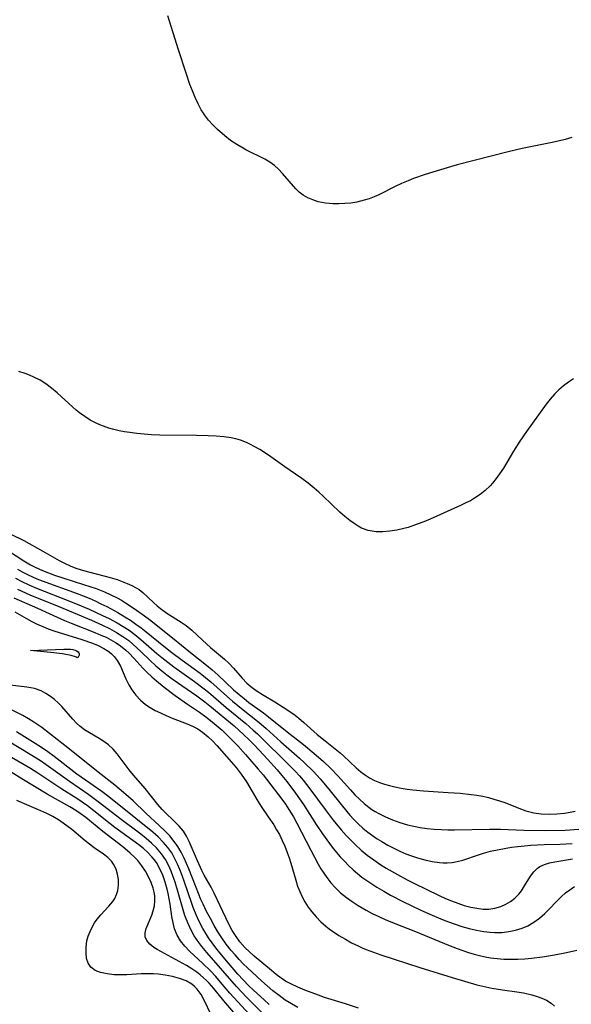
# Model space of a CAD drawing. Header units: inches. Extents: x 1073367 to 1082519, y 1569854 to 1574957.
# Tile 300 of 565: x 1079805 to 1079938, y 1572208 to 1572446. Entities that reach past the tile are written whole.
import ezdxf

# ---------------------------------------------------------------- set-up
doc = ezdxf.new("R2010")
doc.units = ezdxf.units.IN
doc.header["$MEASUREMENT"] = 0
doc.layers.add('CGG_CurvaNivelLidar_v1', color=7, linetype='Continuous', lineweight=30, true_color=0x008008)

msp = doc.modelspace()

# ---------------------------------------------------------------- linework, layer by layer
at = {"layer": 'CGG_CurvaNivelLidar_v1'}
for points in [[(1079938.4492, 1572417.8014, 74), (1079936.8199, 1572417.3554, 74), (1079935.1729, 1572416.9597, 74), (1079933.2545, 1572416.5455, 74), (1079926.375, 1572415.1898, 74), (1079922.9982, 1572414.3943, 74), (1079910.6446, 1572411.1747, 74), (1079906.5776, 1572410.0163, 74), (1079902.8633, 1572408.8584, 74), (1079900.0889, 1572407.8764, 74), (1079898.7256, 1572407.3354, 74), (1079897.1559, 1572406.6501, 74), (1079895.6153, 1572405.9159, 74), (1079891.6338, 1572403.9295, 74), (1079890.4767, 1572403.4277, 74), (1079889.3019, 1572402.9846, 74), (1079888.1101, 1572402.6106, 74), (1079886.2712, 1572402.1743, 74), (1079884.8184, 1572401.9442, 74), (1079883.3641, 1572401.8023, 74), (1079881.918, 1572401.7403, 74), (1079880.4904, 1572401.7547, 74), (1079878.7049, 1572401.9015, 74), (1079877.8029, 1572402.0567, 74), (1079876.9211, 1572402.2683, 74), (1079875.6474, 1572402.6841, 74), (1079874.442, 1572403.2133, 74), (1079873.3223, 1572403.855, 74), (1079872.3098, 1572404.6143, 74), (1079871.5224, 1572405.3728, 74), (1079868.2403, 1572409.1329, 74), (1079867.3159, 1572410.1186, 74), (1079866.3209, 1572411.0263, 74), (1079865.1971, 1572411.8357, 74), (1079863.978, 1572412.5525, 74), (1079859.3511, 1572414.8523, 74), (1079858.7023, 1572415.2063, 74), (1079857.1769, 1572416.1253, 74), (1079855.6933, 1572417.136, 74), (1079854.2597, 1572418.2298, 74), (1079852.5092, 1572419.7554, 74), (1079851.3935, 1572420.868, 74), (1079850.3505, 1572422.0446, 74), (1079849.3964, 1572423.2917, 74), (1079849.0908, 1572423.7406, 74), (1079848.5902, 1572424.5419, 74), (1079847.7892, 1572426.0117, 74), (1079847.0712, 1572427.5393, 74), (1079846.4167, 1572429.1102, 74), (1079845.8108, 1572430.7131, 74), (1079844.8786, 1572433.406, 74), (1079843.0263, 1572439.0734, 74), (1079840.5082, 1572447.3469, 74)], [(1079938.8427, 1572359.3616, 74.5), (1079937.6077, 1572358.5346, 74.5), (1079936.427, 1572357.6402, 74.5), (1079935.3087, 1572356.674, 74.5), (1079934.2176, 1572355.5873, 74.5), (1079933.195, 1572354.4311, 74.5), (1079932.2327, 1572353.2185, 74.5), (1079927.4768, 1572346.5644, 74.5), (1079925.8743, 1572344.2527, 74.5), (1079924.3183, 1572341.796, 74.5), (1079921.8398, 1572337.7154, 74.5), (1079920.9013, 1572336.296, 74.5), (1079920.0853, 1572335.1579, 74.5), (1079919.2242, 1572334.0733, 74.5), (1079918.646, 1572333.4175, 74.5), (1079917.4513, 1572332.2461, 74.5), (1079916.2037, 1572331.2691, 74.5), (1079914.865, 1572330.3972, 74.5), (1079913.8386, 1572329.8055, 74.5), (1079912.7817, 1572329.2519, 74.5), (1079911.4656, 1572328.6284, 74.5), (1079904.0806, 1572325.3269, 74.5), (1079902.5348, 1572324.6833, 74.5), (1079900.9785, 1572324.0814, 74.5), (1079898.7368, 1572323.324, 74.5), (1079897.7345, 1572323.041, 74.5), (1079896.0221, 1572322.6492, 74.5), (1079894.3164, 1572322.3774, 74.5), (1079892.6316, 1572322.2413, 74.5), (1079890.9833, 1572322.2678, 74.5), (1079890.0241, 1572322.3776, 74.5), (1079889.088, 1572322.5734, 74.5), (1079887.4629, 1572323.1727, 74.5), (1079886.6635, 1572323.5931, 74.5), (1079885.8833, 1572324.0746, 74.5), (1079884.6205, 1572324.974, 74.5), (1079883.3854, 1572325.9737, 74.5), (1079882.174, 1572327.0491, 74.5), (1079878.1296, 1572330.935, 74.5), (1079877.1008, 1572331.8745, 74.5), (1079875.9737, 1572332.8511, 74.5), (1079874.4993, 1572334.0391, 74.5), (1079872.9855, 1572335.1747, 74.5), (1079871.4435, 1572336.2656, 74.5), (1079868.8794, 1572338.0085, 74.5), (1079865.4313, 1572340.4343, 74.5), (1079864.1168, 1572341.3293, 74.5), (1079862.7876, 1572342.1817, 74.5), (1079861.4365, 1572342.9722, 74.5), (1079860.5069, 1572343.4594, 74.5), (1079859.5591, 1572343.8979, 74.5), (1079858.1163, 1572344.4389, 74.5), (1079856.9977, 1572344.7572, 74.5), (1079855.857, 1572345.0033, 74.5), (1079854.03, 1572345.2644, 74.5), (1079852.1699, 1572345.4178, 74.5), (1079850.2859, 1572345.5116, 74.5), (1079847.4444, 1572345.5988, 74.5), (1079838.497, 1572345.7063, 74.5), (1079836.5093, 1572345.7835, 74.5), (1079834.7331, 1572345.9033, 74.5), (1079832.9687, 1572346.0725, 74.5), (1079831.2203, 1572346.2922, 74.5), (1079829.9308, 1572346.4933, 74.5), (1079828.6566, 1572346.7387, 74.5), (1079827.3798, 1572347.0457, 74.5), (1079826.1247, 1572347.4099, 74.5), (1079824.8942, 1572347.8294, 74.5), (1079823.9615, 1572348.193, 74.5), (1079823.0494, 1572348.5984, 74.5), (1079821.6586, 1572349.3353, 74.5), (1079820.3249, 1572350.179, 74.5), (1079819.0468, 1572351.1142, 74.5), (1079818.2444, 1572351.7667, 74.5), (1079817.4633, 1572352.4473, 74.5), (1079813.6625, 1572355.9539, 74.5), (1079812.276, 1572357.0998, 74.5), (1079810.9056, 1572358.089, 74.5), (1079809.4711, 1572358.9796, 74.5), (1079807.9732, 1572359.7598, 74.5), (1079806.914, 1572360.2235, 74.5), (1079805.8296, 1572360.6396, 74.5), (1079804.3255, 1572361.1465, 74.5)], [(1079802.3914, 1572321.6967, 74.5), (1079805.5797, 1572320.1234, 74.5), (1079810.1515, 1572317.5835, 74.5), (1079814.1538, 1572315.2731, 74.5), (1079815.381, 1572314.6236, 74.5), (1079816.7602, 1572314.0056, 74.5), (1079818.1852, 1572313.4672, 74.5), (1079819.9957, 1572312.8903, 74.5), (1079826.4751, 1572311.2109, 74.5), (1079828.1457, 1572310.6868, 74.5), (1079829.3884, 1572310.243, 74.5), (1079830.5842, 1572309.7671, 74.5), (1079831.7225, 1572309.2599, 74.5), (1079832.6562, 1572308.7865, 74.5), (1079833.5238, 1572308.2536, 74.5), (1079834.4365, 1572307.5361, 74.5), (1079836.9725, 1572305.14, 74.5), (1079837.8577, 1572304.3485, 74.5), (1079838.6753, 1572303.679, 74.5), (1079840.2371, 1572302.5441, 74.5), (1079843.7062, 1572300.3816, 74.5), (1079844.9278, 1572299.5444, 74.5), (1079846.2852, 1572298.4358, 74.5), (1079848.8774, 1572296.0173, 74.5), (1079850.8567, 1572294.2212, 74.5), (1079854.2318, 1572291.3925, 74.5), (1079855.2946, 1572290.3981, 74.5), (1079856.3932, 1572289.2111, 74.5), (1079858.4965, 1572286.7568, 74.5), (1079859.614, 1572285.5973, 74.5), (1079860.5586, 1572284.7689, 74.5), (1079861.9323, 1572283.7702, 74.5), (1079863.3985, 1572282.8564, 74.5), (1079866.4424, 1572281.0676, 74.5), (1079868.4588, 1572279.7686, 74.5), (1079870.99, 1572278.0187, 74.5), (1079872.214, 1572277.0813, 74.5), (1079873.4636, 1572276.0269, 74.5), (1079876.698, 1572273.1637, 74.5), (1079878.6098, 1572271.578, 74.5), (1079882.2285, 1572268.6651, 74.5), (1079883.0465, 1572267.963, 74.5), (1079886.1766, 1572265.037, 74.5), (1079887.2982, 1572264.0653, 74.5), (1079888.1497, 1572263.4055, 74.5), (1079889.3936, 1572262.5888, 74.5), (1079890.5696, 1572261.9821, 74.5), (1079891.8058, 1572261.4779, 74.5), (1079893.0186, 1572261.0818, 74.5), (1079894.266, 1572260.7464, 74.5), (1079895.5402, 1572260.4557, 74.5), (1079897.0355, 1572260.1618, 74.5), (1079898.5538, 1572259.915, 74.5), (1079899.857, 1572259.7467, 74.5), (1079902.4945, 1572259.4962, 74.5), (1079908.4358, 1572259.1015, 74.5), (1079911.3322, 1572258.8751, 74.5), (1079914.0007, 1572258.5904, 74.5), (1079915.4231, 1572258.3899, 74.5), (1079916.8312, 1572258.1451, 74.5), (1079918.2211, 1572257.8463, 74.5), (1079919.562, 1572257.4933, 74.5), (1079920.8796, 1572257.0842, 74.5), (1079922.1713, 1572256.6237, 74.5), (1079925.596, 1572255.2408, 74.5), (1079927.3206, 1572254.6358, 74.5), (1079928.6267, 1572254.2941, 74.5), (1079929.2126, 1572254.1754, 74.5), (1079931.0503, 1572253.925, 74.5), (1079932.917, 1572253.8302, 74.5), (1079934.7994, 1572253.8755, 74.5), (1079936.6849, 1572254.0576, 74.5), (1079938.0118, 1572254.2688, 74.5), (1079939.2693, 1572254.5216, 74.5)], [(1079799.9315, 1572318.8814, 74), (1079805.5357, 1572315.2023, 74), (1079807.1481, 1572314.2468, 74), (1079808.286, 1572313.6521, 74), (1079810.0675, 1572312.8502, 74), (1079811.4999, 1572312.2942, 74), (1079812.9559, 1572311.7824, 74), (1079820.0328, 1572309.5158, 74), (1079823.0653, 1572308.4824, 74), (1079825.119, 1572307.6799, 74), (1079826.6558, 1572307.0003, 74), (1079828.1547, 1572306.2612, 74), (1079829.2071, 1572305.6875, 74), (1079830.2311, 1572305.0742, 74), (1079832.3224, 1572303.6531, 74), (1079834.785, 1572301.8835, 74), (1079836.0047, 1572300.9707, 74), (1079841.6382, 1572296.5682, 74), (1079845.9446, 1572293.0049, 74), (1079849.8767, 1572289.9216, 74), (1079851.2589, 1572288.7927, 74), (1079852.6005, 1572287.6245, 74), (1079856.3998, 1572283.9912, 74), (1079857.7292, 1572282.8116, 74), (1079858.9486, 1572281.8196, 74), (1079860.1299, 1572280.9258, 74), (1079863.6314, 1572278.3985, 74), (1079864.9184, 1572277.4098, 74), (1079869.4199, 1572273.7582, 74), (1079873.3906, 1572270.6669, 74), (1079875.9093, 1572268.6273, 74), (1079878.2565, 1572266.5789, 74), (1079880.0118, 1572264.9232, 74), (1079881.7331, 1572263.1023, 74), (1079884.7616, 1572259.7009, 74), (1079885.829, 1572258.5478, 74), (1079886.925, 1572257.4377, 74), (1079888.065, 1572256.3914, 74), (1079889.2664, 1572255.4334, 74), (1079889.9178, 1572254.9801, 74), (1079890.7636, 1572254.448, 74), (1079891.6356, 1572253.9543, 74), (1079893.2838, 1572253.1432, 74), (1079894.9898, 1572252.4314, 74), (1079896.7387, 1572251.8063, 74), (1079898.6049, 1572251.2467, 74), (1079900.1396, 1572250.8824, 74), (1079901.6951, 1572250.5933, 74), (1079903.3775, 1572250.358, 74), (1079905.0708, 1572250.1846, 74), (1079906.7335, 1572250.066, 74), (1079908.3992, 1572250.007, 74), (1079909.9596, 1572250.0115, 74), (1079918.4918, 1572250.1946, 74), (1079919.8275, 1572250.194, 74), (1079921.1639, 1572250.1697, 74), (1079926.7887, 1572249.9515, 74), (1079932.141, 1572249.8805, 74), (1079936.8724, 1572249.9823, 74), (1079940.1196, 1572250.1806, 74)], [(1079803.4841, 1572310.9819, 73), (1079805.0258, 1572310.2041, 73), (1079806.7955, 1572309.3854, 73), (1079808.5917, 1572308.6194, 73), (1079816.4562, 1572305.5324, 73), (1079819.4569, 1572304.3199, 73), (1079821.3899, 1572303.4907, 73), (1079824.6491, 1572302.0091, 73), (1079826.2507, 1572301.2285, 73), (1079828.1745, 1572300.211, 73), (1079829.6469, 1572299.333, 73), (1079831.0743, 1572298.3875, 73), (1079832.455, 1572297.3776, 73), (1079833.941, 1572296.1794, 73), (1079837.7931, 1572292.7918, 73), (1079839.0031, 1572291.7726, 73), (1079840.4404, 1572290.6399, 73), (1079841.9124, 1572289.5438, 73), (1079846.9307, 1572285.9966, 73), (1079849.283, 1572284.2205, 73), (1079850.3372, 1572283.3559, 73), (1079854.6482, 1572279.6866, 73), (1079859.3518, 1572275.7986, 73), (1079861.194, 1572274.1959, 73), (1079862.1899, 1572273.2715, 73), (1079870.3076, 1572265.2988, 73), (1079871.3608, 1572264.2053, 73), (1079872.3839, 1572263.083, 73), (1079873.2587, 1572262.0642, 73), (1079874.9374, 1572259.962, 73), (1079878.6149, 1572254.9691, 73), (1079880.6067, 1572252.3565, 73), (1079882.5319, 1572250.0159, 73), (1079883.7405, 1572248.6572, 73), (1079884.8495, 1572247.4946, 73), (1079885.9963, 1572246.371, 73), (1079887.3918, 1572245.1047, 73), (1079888.8441, 1572243.9046, 73), (1079890.3922, 1572242.7539, 73), (1079891.8842, 1572241.7398, 73), (1079893.413, 1572240.7726, 73), (1079896.1526, 1572239.1787, 73), (1079898.5494, 1572237.8994, 73), (1079900.1449, 1572237.0932, 73), (1079906.2719, 1572234.1026, 73), (1079907.7889, 1572233.4215, 73), (1079909.2894, 1572232.8014, 73), (1079910.8332, 1572232.2269, 73), (1079912.3779, 1572231.7238, 73), (1079913.9179, 1572231.3073, 73), (1079915.4468, 1572230.9994, 73), (1079916.9102, 1572230.832, 73), (1079918.3466, 1572230.8253, 73), (1079919.8101, 1572231.0221, 73), (1079921.211, 1572231.4215, 73), (1079922.4502, 1572231.9702, 73), (1079923.6017, 1572232.6657, 73), (1079924.6499, 1572233.4898, 73), (1079925.574, 1572234.4316, 73), (1079926.2219, 1572235.2711, 73), (1079926.9934, 1572236.4528, 73), (1079928.4501, 1572238.8105, 73), (1079929.246, 1572239.8633, 73), (1079930.1644, 1572240.7437, 73), (1079930.3757, 1572240.8976, 73), (1079930.7074, 1572241.1085, 73), (1079931.809, 1572241.6203, 73), (1079933.0322, 1572241.9869, 73), (1079934.3495, 1572242.2612, 73), (1079938.6059, 1572242.9825, 73)], [(1079804.0241, 1572313.1695, 73.5), (1079805.2986, 1572312.4783, 73.5), (1079806.5975, 1572311.8298, 73.5), (1079808.6796, 1572310.9005, 73.5), (1079810.0248, 1572310.3596, 73.5), (1079818.449, 1572307.3039, 73.5), (1079821.411, 1572306.1366, 73.5), (1079822.8364, 1572305.5069, 73.5), (1079824.2436, 1572304.839, 73.5), (1079825.6344, 1572304.1389, 73.5), (1079828.3368, 1572302.6734, 73.5), (1079830.0173, 1572301.6747, 73.5), (1079831.382, 1572300.8082, 73.5), (1079832.7195, 1572299.9039, 73.5), (1079834.0245, 1572298.9567, 73.5), (1079835.2424, 1572298.0056, 73.5), (1079839.4823, 1572294.5144, 73.5), (1079841.4573, 1572292.969, 73.5), (1079843.9258, 1572291.141, 73.5), (1079848.2721, 1572287.9965, 73.5), (1079849.6115, 1572286.9671, 73.5), (1079850.913, 1572285.8975, 73.5), (1079854.7613, 1572282.4282, 73.5), (1079856.1633, 1572281.2097, 73.5), (1079858.7178, 1572279.1354, 73.5), (1079861.8314, 1572276.7027, 73.5), (1079863.0993, 1572275.6451, 73.5), (1079864.3461, 1572274.5577, 73.5), (1079867.9086, 1572271.3436, 73.5), (1079872.4285, 1572267.3689, 73.5), (1079873.562, 1572266.3211, 73.5), (1079875.7569, 1572264.1489, 73.5), (1079877.389, 1572262.3655, 73.5), (1079879.4883, 1572259.8483, 73.5), (1079882.7987, 1572255.7326, 73.5), (1079884.6042, 1572253.6126, 73.5), (1079885.5896, 1572252.5415, 73.5), (1079886.6105, 1572251.5112, 73.5), (1079887.7826, 1572250.4367, 73.5), (1079889.0102, 1572249.4331, 73.5), (1079890.1083, 1572248.6342, 73.5), (1079891.2409, 1572247.883, 73.5), (1079892.3991, 1572247.1683, 73.5), (1079893.8211, 1572246.345, 73.5), (1079895.2665, 1572245.567, 73.5), (1079896.7343, 1572244.8436, 73.5), (1079898.2252, 1572244.1886, 73.5), (1079899.2906, 1572243.7772, 73.5), (1079901.0455, 1572243.1994, 73.5), (1079902.8134, 1572242.7296, 73.5), (1079904.5808, 1572242.3696, 73.5), (1079906.3348, 1572242.1316, 73.5), (1079907.2696, 1572242.0629, 73.5), (1079908.1965, 1572242.0476, 73.5), (1079909.4204, 1572242.1267, 73.5), (1079910.6222, 1572242.3246, 73.5), (1079912.0204, 1572242.7061, 73.5), (1079915.7775, 1572243.9895, 73.5), (1079916.9954, 1572244.3664, 73.5), (1079918.734, 1572244.8287, 73.5), (1079920.8006, 1572245.2786, 73.5), (1079923.8151, 1572245.8086, 73.5), (1079925.3432, 1572246.0139, 73.5), (1079926.9402, 1572246.1753, 73.5), (1079928.5471, 1572246.2926, 73.5), (1079931.7585, 1572246.4366, 73.5), (1079935.5565, 1572246.5547, 73.5), (1079938.5517, 1572246.719, 73.5)], [(1079803.1245, 1572306.2663, 72), (1079808.8908, 1572303.7282, 72), (1079813.6663, 1572301.5356, 72), (1079815.4401, 1572300.7532, 72), (1079817.0089, 1572300.1127, 72), (1079822.7829, 1572297.86, 72), (1079824.2549, 1572297.2449, 72), (1079825.4739, 1572296.6903, 72), (1079826.6591, 1572296.0899, 72), (1079827.8006, 1572295.4294, 72), (1079828.6294, 1572294.881, 72), (1079829.4251, 1572294.2898, 72), (1079830.2731, 1572293.5809, 72), (1079831.0805, 1572292.8263, 72), (1079832.2087, 1572291.6499, 72), (1079834.4198, 1572289.2175, 72), (1079835.4722, 1572288.1529, 72), (1079836.5712, 1572287.1207, 72), (1079837.7101, 1572286.1193, 72), (1079839.5532, 1572284.6192, 72), (1079842.2811, 1572282.5714, 72), (1079845.2404, 1572280.4908, 72), (1079848.1575, 1572278.5288, 72), (1079849.7051, 1572277.3886, 72), (1079851.2157, 1572276.1956, 72), (1079853.626, 1572274.1515, 72), (1079854.7791, 1572273.0773, 72), (1079857.4366, 1572270.3505, 72), (1079859.3371, 1572268.2933, 72), (1079862.4023, 1572264.7641, 72), (1079863.5918, 1572263.3267, 72), (1079868.1507, 1572257.4484, 72), (1079869.0191, 1572256.2277, 72), (1079869.8495, 1572254.9781, 72), (1079870.9584, 1572253.1521, 72), (1079871.7933, 1572251.6401, 72), (1079875.1583, 1572245.0567, 72), (1079876.9255, 1572241.7292, 72), (1079877.5852, 1572240.5996, 72), (1079878.2826, 1572239.4991, 72), (1079879.0232, 1572238.434, 72), (1079880.0015, 1572237.1847, 72), (1079881.0634, 1572236.0126, 72), (1079882.3751, 1572234.7877, 72), (1079883.7794, 1572233.6546, 72), (1079885.1785, 1572232.6452, 72), (1079886.6311, 1572231.6962, 72), (1079887.582, 1572231.1231, 72), (1079888.5503, 1572230.5736, 72), (1079890.0624, 1572229.7746, 72), (1079891.6045, 1572229.0228, 72), (1079893.1725, 1572228.3163, 72), (1079895.3845, 1572227.3978, 72), (1079900.529, 1572225.3434, 72), (1079908.5193, 1572222.0935, 72), (1079910.6197, 1572221.2867, 72), (1079913.3813, 1572220.3206, 72), (1079914.7754, 1572219.8945, 72), (1079916.0802, 1572219.5462, 72), (1079917.3955, 1572219.2505, 72), (1079918.7215, 1572219.0155, 72), (1079920.3358, 1572218.8206, 72), (1079921.9625, 1572218.7098, 72), (1079923.5976, 1572218.6688, 72), (1079925.3872, 1572218.6922, 72), (1079927.0271, 1572218.7701, 72), (1079928.6642, 1572218.9007, 72), (1079931.371, 1572219.2328, 72), (1079934.2108, 1572219.7224, 72), (1079937.1551, 1572220.328, 72), (1079939.6404, 1572220.8845, 72)], [(1079803.9693, 1572308.3796, 72.5), (1079806.9998, 1572307.0222, 72.5), (1079814.046, 1572304.1363, 72.5), (1079821.945, 1572300.8175, 72.5), (1079824.5906, 1572299.6325, 72.5), (1079826.3412, 1572298.7871, 72.5), (1079828.0388, 1572297.8683, 72.5), (1079829.5412, 1572296.922, 72.5), (1079830.9726, 1572295.88, 72.5), (1079831.9897, 1572295.0448, 72.5), (1079832.9701, 1572294.1682, 72.5), (1079833.9193, 1572293.2601, 72.5), (1079836.1438, 1572291.0383, 72.5), (1079837.5434, 1572289.7528, 72.5), (1079839.0101, 1572288.5256, 72.5), (1079840.2596, 1572287.5608, 72.5), (1079841.5414, 1572286.6295, 72.5), (1079847.5223, 1572282.5177, 72.5), (1079849.4493, 1572281.0756, 72.5), (1079850.6728, 1572280.1045, 72.5), (1079856.5203, 1572275.2645, 72.5), (1079858.8499, 1572273.165, 72.5), (1079860.2093, 1572271.8222, 72.5), (1079861.5348, 1572270.4425, 72.5), (1079864.6131, 1572267.1354, 72.5), (1079866.9553, 1572264.5659, 72.5), (1079868.1521, 1572263.182, 72.5), (1079869.3261, 1572261.7432, 72.5), (1079871.4392, 1572258.9472, 72.5), (1079873.384, 1572256.137, 72.5), (1079876.4549, 1572251.3316, 72.5), (1079877.9661, 1572249.0412, 72.5), (1079879.6574, 1572246.6963, 72.5), (1079880.5954, 1572245.5018, 72.5), (1079882.2941, 1572243.5102, 72.5), (1079883.2881, 1572242.4265, 72.5), (1079884.3136, 1572241.376, 72.5), (1079885.3789, 1572240.3684, 72.5), (1079886.4485, 1572239.4472, 72.5), (1079887.5579, 1572238.5711, 72.5), (1079888.7024, 1572237.7365, 72.5), (1079889.9181, 1572236.9145, 72.5), (1079891.162, 1572236.1285, 72.5), (1079892.8179, 1572235.1491, 72.5), (1079894.5035, 1572234.2096, 72.5), (1079897.6631, 1572232.5575, 72.5), (1079899.473, 1572231.6683, 72.5), (1079901.8388, 1572230.5498, 72.5), (1079904.5483, 1572229.3338, 72.5), (1079907.2166, 1572228.2275, 72.5), (1079908.5608, 1572227.7106, 72.5), (1079910.1574, 1572227.1378, 72.5), (1079911.7616, 1572226.6128, 72.5), (1079913.5482, 1572226.0976, 72.5), (1079915.3393, 1572225.6679, 72.5), (1079917.1315, 1572225.3459, 72.5), (1079918.5802, 1572225.1863, 72.5), (1079919.8094, 1572225.1351, 72.5), (1079921.5082, 1572225.1798, 72.5), (1079923.1839, 1572225.3569, 72.5), (1079924.8211, 1572225.6769, 72.5), (1079926.4018, 1572226.1614, 72.5), (1079927.8139, 1572226.7864, 72.5), (1079929.263, 1572227.6442, 72.5), (1079930.6273, 1572228.6527, 72.5), (1079931.9098, 1572229.7798, 72.5), (1079932.8893, 1572230.7553, 72.5), (1079934.8079, 1572232.7644, 72.5), (1079935.8454, 1572233.7764, 72.5), (1079936.9413, 1572234.728, 72.5), (1079937.9965, 1572235.5198, 72.5), (1079939.1048, 1572236.2522, 72.5)], [(1079803.3867, 1572302.8861, 71.5), (1079806.1777, 1572301.2422, 71.5), (1079807.4766, 1572300.5504, 71.5), (1079808.8056, 1572299.9036, 71.5), (1079810.123, 1572299.3143, 71.5), (1079811.4606, 1572298.7683, 71.5), (1079812.8171, 1572298.2715, 71.5), (1079819.6015, 1572296.1501, 71.5), (1079822.1693, 1572295.2497, 71.5), (1079823.5885, 1572294.6672, 71.5), (1079824.9197, 1572294.0093, 71.5), (1079826.1322, 1572293.2435, 71.5), (1079826.8261, 1572292.6823, 71.5), (1079827.149, 1572292.3739, 71.5), (1079827.4857, 1572292.0102, 71.5), (1079828.1798, 1572291.0815, 71.5), (1079828.9526, 1572289.6692, 71.5), (1079830.2534, 1572286.6335, 71.5), (1079830.9925, 1572285.1366, 71.5), (1079831.7629, 1572283.9197, 71.5), (1079832.7377, 1572282.6466, 71.5), (1079833.8376, 1572281.4643, 71.5), (1079835.0699, 1572280.4099, 71.5), (1079836.2045, 1572279.6488, 71.5), (1079837.4144, 1572278.973, 71.5), (1079838.6751, 1572278.3513, 71.5), (1079840.0879, 1572277.7087, 71.5), (1079841.5289, 1572277.1119, 71.5), (1079845.1369, 1572275.7509, 71.5), (1079846.4476, 1572275.1637, 71.5), (1079847.7062, 1572274.4857, 71.5), (1079848.9022, 1572273.6975, 71.5), (1079850.2754, 1572272.5931, 71.5), (1079851.3364, 1572271.5628, 71.5), (1079852.3391, 1572270.4676, 71.5), (1079857.0204, 1572265.123, 71.5), (1079858.2817, 1572263.5105, 71.5), (1079859.509, 1572261.6736, 71.5), (1079862.2762, 1572256.9397, 71.5), (1079863.1066, 1572255.6884, 71.5), (1079864.8284, 1572253.2157, 71.5), (1079866.1393, 1572251.1987, 71.5), (1079866.8495, 1572250.0432, 71.5), (1079867.5186, 1572248.8618, 71.5), (1079868.2052, 1572247.4697, 71.5), (1079868.8224, 1572246.0336, 71.5), (1079869.3867, 1572244.5659, 71.5), (1079869.8663, 1572243.2003, 71.5), (1079870.2614, 1572241.9661, 71.5), (1079871.4757, 1572237.8003, 71.5), (1079871.9486, 1572236.3628, 71.5), (1079872.4494, 1572235.0726, 71.5), (1079873.0243, 1572233.8177, 71.5), (1079873.7162, 1572232.5404, 71.5), (1079874.4933, 1572231.3146, 71.5), (1079875.3542, 1572230.1461, 71.5), (1079876.4171, 1572228.9121, 71.5), (1079877.5715, 1572227.7546, 71.5), (1079878.8066, 1572226.6724, 71.5), (1079879.5789, 1572226.0635, 71.5), (1079880.3749, 1572225.481, 71.5), (1079881.927, 1572224.4498, 71.5), (1079883.5343, 1572223.4883, 71.5), (1079885.0482, 1572222.6579, 71.5), (1079886.5987, 1572221.888, 71.5), (1079887.5619, 1572221.455, 71.5), (1079888.5385, 1572221.0473, 71.5), (1079890.3146, 1572220.3703, 71.5), (1079892.1155, 1572219.7422, 71.5), (1079901.5625, 1572216.6204, 71.5), (1079909.4264, 1572214.2244, 71.5), (1079915.371, 1572212.4962, 71.5), (1079916.876, 1572212.1217, 71.5), (1079919.0126, 1572211.688, 71.5), (1079921.6617, 1572211.2608, 71.5), (1079925.0829, 1572210.7865, 71.5), (1079926.7441, 1572210.5028, 71.5), (1079928.7462, 1572210.0316, 71.5), (1079930.0114, 1572209.6433, 71.5), (1079931.1955, 1572209.2018, 71.5), (1079932.2757, 1572208.7108, 71.5), (1079933.4243, 1572208.0245, 71.5), (1079934.2209, 1572207.3129, 71.5)], [(1079886.7232, 1572206.795, 71.5), (1079883.5759, 1572207.8208, 71.5), (1079878.4739, 1572209.4082, 71.5), (1079876.9731, 1572209.9138, 71.5), (1079873.706, 1572211.1241, 71.5), (1079871.9648, 1572211.8594, 71.5), (1079870.281, 1572212.6781, 71.5), (1079869.0413, 1572213.384, 71.5), (1079867.9865, 1572214.0756, 71.5), (1079866.7678, 1572214.9759, 71.5), (1079865.5903, 1572215.926, 71.5), (1079861.4383, 1572219.4243, 71.5), (1079860.2656, 1572220.4475, 71.5), (1079859.1481, 1572221.5265, 71.5), (1079857.9672, 1572222.8656, 71.5), (1079857.0234, 1572224.1353, 71.5), (1079856.1104, 1572225.6081, 71.5), (1079855.2922, 1572227.1503, 71.5), (1079851.6737, 1572234.7021, 71.5), (1079850.9553, 1572236.0885, 71.5), (1079849.2847, 1572239.0756, 71.5), (1079848.7158, 1572240.1924, 71.5), (1079847.668, 1572242.4725, 71.5), (1079845.6182, 1572247.193, 71.5), (1079844.9766, 1572248.4789, 71.5), (1079844.234, 1572249.6742, 71.5), (1079843.2096, 1572250.9125, 71.5), (1079842.053, 1572252.0599, 71.5), (1079839.6254, 1572254.3484, 71.5), (1079839.0754, 1572254.9301, 71.5), (1079838.0205, 1572256.1631, 71.5), (1079834.9611, 1572260.0537, 71.5), (1079832.2041, 1572263.1994, 71.5), (1079831.3233, 1572264.2619, 71.5), (1079828.9474, 1572267.4473, 71.5), (1079828.1935, 1572268.4127, 71.5), (1079827.1752, 1572269.587, 71.5), (1079826.0698, 1572270.6348, 71.5), (1079824.9796, 1572271.4381, 71.5), (1079823.8201, 1572272.1509, 71.5), (1079821.4312, 1572273.509, 71.5), (1079820.2681, 1572274.2537, 71.5), (1079819.1289, 1572275.1373, 71.5), (1079818.3144, 1572275.8959, 71.5), (1079817.3988, 1572276.8672, 71.5), (1079814.7275, 1572279.9237, 71.5), (1079813.8605, 1572280.8021, 71.5), (1079812.9484, 1572281.6247, 71.5), (1079811.9893, 1572282.376, 71.5), (1079810.9035, 1572283.0853, 71.5), (1079809.7633, 1572283.6761, 71.5), (1079808.1601, 1572284.2567, 71.5), (1079807.2323, 1572284.478, 71.5), (1079806.2935, 1572284.6373, 71.5), (1079802.2048, 1572285.0517, 71.5)], [(1079872.0123, 1572206.9784, 72), (1079870.453, 1572207.8228, 72), (1079868.9487, 1572208.7482, 72), (1079867.4328, 1572209.8314, 72), (1079865.9686, 1572210.9938, 72), (1079864.5471, 1572212.1899, 72), (1079863.1531, 1572213.4218, 72), (1079859.7558, 1572216.5954, 72), (1079858.7545, 1572217.5702, 72), (1079857.7533, 1572218.6135, 72), (1079856.7858, 1572219.6911, 72), (1079855.8489, 1572220.797, 72), (1079854.6546, 1572222.3028, 72), (1079853.5361, 1572223.8637, 72), (1079852.6116, 1572225.3198, 72), (1079851.7374, 1572226.813, 72), (1079850.7819, 1572228.521, 72), (1079849.8637, 1572230.2541, 72), (1079849.0006, 1572232.0175, 72), (1079848.488, 1572233.1611, 72), (1079847.3274, 1572236.0328, 72), (1079845.5603, 1572240.6064, 72), (1079845.0175, 1572241.9044, 72), (1079844.4387, 1572243.1772, 72), (1079843.7155, 1572244.5902, 72), (1079842.9145, 1572245.9473, 72), (1079842.0213, 1572247.2347, 72), (1079840.9207, 1572248.5602, 72), (1079839.724, 1572249.8114, 72), (1079838.4641, 1572251.015, 72), (1079835.1647, 1572254.0421, 72), (1079832.0257, 1572257.0481, 72), (1079829.7097, 1572259.0821, 72), (1079827.6019, 1572260.8208, 72), (1079823.6013, 1572263.9719, 72), (1079821.0693, 1572266.0468, 72), (1079815.5242, 1572270.4821, 72), (1079809.8734, 1572274.7932, 72), (1079807.9828, 1572276.1322, 72), (1079806.6476, 1572276.9648, 72), (1079805.2814, 1572277.7366, 72), (1079801.8781, 1572279.4649, 72)], [(1079865.0697, 1572207.653, 72.5), (1079863.7937, 1572208.7979, 72.5), (1079861.285, 1572211.1267, 72.5), (1079860.0494, 1572212.3226, 72.5), (1079858.7209, 1572213.6685, 72.5), (1079857.438, 1572215.0491, 72.5), (1079855.1551, 1572217.6718, 72.5), (1079853.0717, 1572220.19, 72.5), (1079852.1235, 1572221.3877, 72.5), (1079851.2095, 1572222.6058, 72.5), (1079850.3442, 1572223.8538, 72.5), (1079849.8149, 1572224.683, 72.5), (1079848.9712, 1572226.1164, 72.5), (1079848.1041, 1572227.7666, 72.5), (1079847.3178, 1572229.4584, 72.5), (1079846.6133, 1572231.1865, 72.5), (1079846.1816, 1572232.3772, 72.5), (1079844.5106, 1572237.3512, 72.5), (1079843.9259, 1572238.996, 72.5), (1079843.3965, 1572240.3752, 72.5), (1079842.8242, 1572241.7243, 72.5), (1079842.1923, 1572243.0326, 72.5), (1079841.3994, 1572244.4237, 72.5), (1079840.4949, 1572245.733, 72.5), (1079839.3582, 1572247.0667, 72.5), (1079838.1025, 1572248.3083, 72.5), (1079836.8131, 1572249.4418, 72.5), (1079828.5807, 1572256.1182, 72.5), (1079825.8513, 1572258.2733, 72.5), (1079824.4576, 1572259.3147, 72.5), (1079818.4322, 1572263.5447, 72.5), (1079812.9014, 1572267.8264, 72.5), (1079811.3927, 1572268.9213, 72.5), (1079809.8549, 1572269.9744, 72.5), (1079808.2926, 1572270.9874, 72.5), (1079803.7789, 1572273.7596, 72.5)], [(1079863.1861, 1572205.8683, 73), (1079859.6689, 1572209.3562, 73), (1079857.1335, 1572212.0264, 73), (1079849.9231, 1572220.3198, 73), (1079848.7059, 1572221.77, 73), (1079847.9595, 1572222.7132, 73), (1079847.3845, 1572223.5056, 73), (1079846.852, 1572224.3246, 73), (1079846.0196, 1572225.8602, 73), (1079845.3057, 1572227.4718, 73), (1079844.6316, 1572229.2736, 73), (1079844.1848, 1572230.674, 73), (1079843.0078, 1572234.7988, 73), (1079842.2284, 1572237.3284, 73), (1079841.7698, 1572238.6621, 73), (1079841.2694, 1572239.969, 73), (1079840.626, 1572241.4226, 73), (1079839.8867, 1572242.8107, 73), (1079838.9493, 1572244.2165, 73), (1079837.7366, 1572245.6311, 73), (1079836.5287, 1572246.7933, 73), (1079835.2358, 1572247.8936, 73), (1079833.8873, 1572248.9585, 73), (1079828.8451, 1572252.7513, 73), (1079823.883, 1572256.5981, 73), (1079821.2974, 1572258.4859, 73), (1079816.593, 1572261.701, 73), (1079810.9264, 1572265.8091, 73), (1079809.5825, 1572266.7248, 73), (1079807.0567, 1572268.3109, 73), (1079802.1113, 1572271.2532, 73)], [(1079863.1334, 1572202.1595, 73.5), (1079856.449, 1572209.3676, 73.5), (1079855.5375, 1572210.3967, 73.5), (1079853.2722, 1572213.0964, 73.5), (1079852.0721, 1572214.4786, 73.5), (1079850.8375, 1572215.8186, 73.5), (1079848.9941, 1572217.6595, 73.5), (1079845.7445, 1572220.6479, 73.5), (1079844.5883, 1572221.8489, 73.5), (1079843.567, 1572223.1236, 73.5), (1079842.7304, 1572224.4945, 73.5), (1079842.1039, 1572226.0371, 73.5), (1079841.7317, 1572227.4945, 73.5), (1079841.4686, 1572229.0089, 73.5), (1079841.0253, 1572232.0203, 73.5), (1079840.5434, 1572234.5602, 73.5), (1079840.2903, 1572235.6283, 73.5), (1079839.8112, 1572237.3399, 73.5), (1079839.235, 1572239.0043, 73.5), (1079838.5389, 1572240.5972, 73.5), (1079837.6909, 1572242.0893, 73.5), (1079837.1693, 1572242.8229, 73.5), (1079836.615, 1572243.4919, 73.5), (1079835.624, 1572244.5118, 73.5), (1079834.5452, 1572245.47, 73.5), (1079833.4033, 1572246.3872, 73.5), (1079827.6467, 1572250.6182, 73.5), (1079826.4874, 1572251.4982, 73.5), (1079822.5347, 1572254.662, 73.5), (1079820.9775, 1572255.8323, 73.5), (1079819.6966, 1572256.7335, 73.5), (1079818.3929, 1572257.6041, 73.5), (1079814.7918, 1572259.9102, 73.5), (1079808.9659, 1572263.7938, 73.5), (1079807.1454, 1572264.9114, 73.5), (1079802.5547, 1572267.5691, 73.5)], [(1079857.925, 1572204.0555, 74), (1079854.0681, 1572208.5884, 74), (1079851.6416, 1572211.5443, 74), (1079850.5024, 1572212.8321, 74), (1079849.8262, 1572213.5265, 74), (1079849.1234, 1572214.1905, 74), (1079848.3302, 1572214.8713, 74), (1079847.5047, 1572215.5083, 74), (1079846.2603, 1572216.3495, 74), (1079844.9736, 1572217.1179, 74), (1079838.7636, 1572220.4965, 74), (1079837.8982, 1572221, 74), (1079837.1013, 1572221.5113, 74), (1079836.1038, 1572222.3049, 74), (1079835.3654, 1572223.1636, 74), (1079834.9676, 1572224.0967, 74), (1079834.9607, 1572225.068, 74), (1079835.234, 1572226.1128, 74), (1079836.5523, 1572229.3049, 74), (1079836.9271, 1572230.423, 74), (1079837.1985, 1572231.6392, 74), (1079837.3214, 1572232.8957, 74), (1079837.2918, 1572233.9885, 74), (1079837.1659, 1572234.9322, 74), (1079836.9501, 1572235.87, 74), (1079836.4612, 1572237.2701, 74), (1079835.8153, 1572238.64, 74), (1079835.051, 1572239.9792, 74), (1079834.1748, 1572241.3036, 74), (1079833.1835, 1572242.5613, 74), (1079832.3018, 1572243.4938, 74), (1079831.3497, 1572244.3785, 74), (1079829.5151, 1572245.8982, 74), (1079824.6874, 1572249.589, 74), (1079820.5562, 1572253.0009, 74), (1079819.247, 1572253.974, 74), (1079818.1605, 1572254.7077, 74), (1079816.7337, 1572255.5867, 74), (1079811.2286, 1572258.6694, 74), (1079805.0475, 1572262.371, 74), (1079800.3095, 1572265.3508, 74)], [(1079850.8652, 1572205.3856, 74.5), (1079849.3472, 1572208.5879, 74.5), (1079848.5384, 1572210.0845, 74.5), (1079847.5823, 1572211.4216, 74.5), (1079846.964, 1572212.0571, 74.5), (1079846.3114, 1572212.5804, 74.5), (1079844.8945, 1572213.3917, 74.5), (1079843.3102, 1572214.0012, 74.5), (1079841.6081, 1572214.4587, 74.5), (1079839.8281, 1572214.8, 74.5), (1079838.2031, 1572215.0169, 74.5), (1079836.9808, 1572215.1076, 74.5), (1079835.7472, 1572215.1373, 74.5), (1079833.9919, 1572215.0895, 74.5), (1079830.5118, 1572214.8867, 74.5), (1079828.8185, 1572214.8511, 74.5), (1079827.4142, 1572214.9094, 74.5), (1079825.7173, 1572215.0908, 74.5), (1079824.1621, 1572215.4154, 74.5), (1079822.8167, 1572215.9326, 74.5), (1079821.7685, 1572216.7079, 74.5), (1079821.1369, 1572217.6843, 74.5), (1079820.7727, 1572218.8659, 74.5), (1079820.6221, 1572220.1858, 74.5), (1079820.6477, 1572221.5871, 74.5), (1079820.8596, 1572223.1147, 74.5), (1079821.1726, 1572224.2592, 74.5), (1079821.601, 1572225.389, 74.5), (1079822.0988, 1572226.4466, 74.5), (1079822.6784, 1572227.4608, 74.5), (1079823.3434, 1572228.4114, 74.5), (1079824.2365, 1572229.4433, 74.5), (1079826.1953, 1572231.5028, 74.5), (1079827.1018, 1572232.6305, 74.5), (1079827.6031, 1572233.4197, 74.5), (1079828.0411, 1572234.3613, 74.5), (1079828.3213, 1572235.3586, 74.5), (1079828.485, 1572236.6442, 74.5), (1079828.469, 1572237.955, 74.5), (1079828.2778, 1572239.254, 74.5), (1079827.904, 1572240.5035, 74.5), (1079827.3287, 1572241.663, 74.5), (1079827.1214, 1572241.9745, 74.5), (1079826.7693, 1572242.4258, 74.5), (1079825.8767, 1572243.3202, 74.5), (1079824.8534, 1572244.1352, 74.5), (1079822.6096, 1572245.6964, 74.5), (1079821.4748, 1572246.5237, 74.5), (1079820.4017, 1572247.398, 74.5), (1079818.2629, 1572249.2341, 74.5), (1079817.2192, 1572250.0696, 74.5), (1079815.0756, 1572251.6746, 74.5), (1079813.9661, 1572252.4221, 74.5), (1079812.5818, 1572253.2225, 74.5), (1079811.1363, 1572253.9523, 74.5), (1079809.6537, 1572254.6431, 74.5), (1079806.8731, 1572255.8589, 74.5), (1079803.8492, 1572257.1087, 74.5)]]:
    msp.add_polyline3d(points, dxfattribs=at)
msp.add_polyline3d([(1079818.5, 1572291.7227, 71), (1079818.318, 1572291.8512, 71), (1079818.0757, 1572291.9537, 71), (1079817.0578, 1572292.2546, 71), (1079814.9326, 1572292.6723, 71), (1079812.8477, 1572292.9596, 71), (1079807.1501, 1572293.5036, 71), (1079815.2129, 1572293.8071, 71), (1079816.9002, 1572293.803, 71), (1079817.4551, 1572293.7292, 71), (1079817.9727, 1572293.5924, 71), (1079818.3175, 1572293.445, 71), (1079818.7386, 1572293.1463, 71), (1079818.9065, 1572292.9245, 71), (1079818.9866, 1572292.684, 71), (1079818.9633, 1572292.3623, 71), (1079818.8411, 1572292.0697, 71), (1079818.7163, 1572291.892, 71), (1079818.5951, 1572291.7716, 71)], close=True, dxfattribs=at)

doc.saveas('drawing.dxf')
